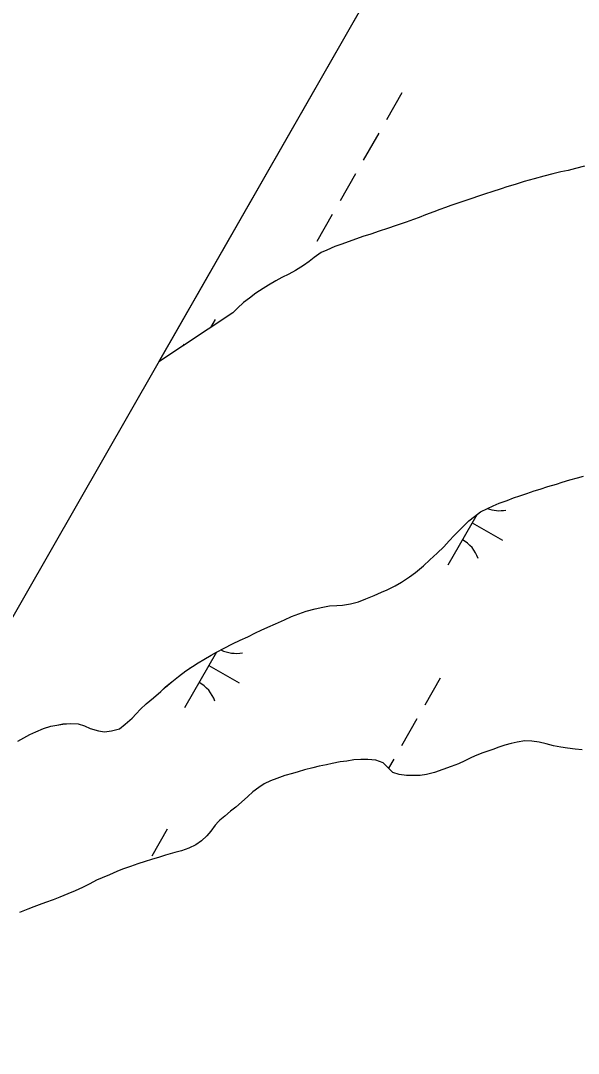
# Model space of a CAD drawing. Extents: x 3930721 to 3950824, y 220441 to 242861.
# Drawn here: x 3935096 to 3935382, y 228013 to 228543 of the extents above; entities that cross this region are included whole.
import ezdxf

# ---------------------------------------------------------------- set-up
doc = ezdxf.new("R2010")
doc.units = 0
for name, color, linetype in [('V-GRID-FRAM', 7, 'Continuous'), ('V-TOPO-SHOR', 7, 'Continuous'), ('V-WETL-SWMP', 7, 'Continuous')]:
    doc.layers.add(name, color=color, linetype=linetype)

msp = doc.modelspace()

# ---------------------------------------------------------------- linework, layer by layer
at = {"layer": 'V-GRID-FRAM'}
msp.add_lwpolyline([(3948829.04, 235080.94), (3941569.42, 222286.79), (3934009.8, 226348.12), (3941449.59, 239338.56), (3948829.04, 235080.94)], dxfattribs=at)
at = {"layer": 'V-TOPO-SHOR'}
for points in [[(3935385.38, 228468.64), (3935380.8, 228467.52), (3935376.91, 228466.57), (3935373.27, 228465.8), (3935369.12, 228464.77), (3935364.54, 228463.65), (3935359.52, 228462.27), (3935354.42, 228460.81), (3935349.75, 228459.35), (3935345.43, 228458.06), (3935342.58, 228457.11), (3935337.82, 228455.56), (3935334.45, 228454.53), (3935330.9, 228453.32), (3935327.53, 228452.11), (3935323.9, 228451), (3935320.26, 228449.79), (3935316.8, 228448.58)], [(3935316.8, 228448.58), (3935313.95, 228447.55), (3935311.01, 228446.52), (3935307.98, 228445.31), (3935303.74, 228443.68), (3935300.37, 228442.38), (3935297.52, 228441.35), (3935293.71, 228439.97), (3935288.69, 228438.25), (3935284.28, 228436.79), (3935279.96, 228435.32), (3935275.72, 228433.86), (3935271.57, 228432.57), (3935268.28, 228431.36), (3935263.96, 228429.81), (3935260.67, 228428.69), (3935257.13, 228427.49), (3935252.98, 228425.68), (3935250.21, 228424.47), (3935246.49, 228421.88), (3935243.89, 228419.72), (3935241.04, 228417.74), (3935236.88, 228415.24), (3935233.51, 228413.25), (3935229.88, 228411.62), (3935226.94, 228409.89), (3935223.04, 228407.65), (3935220.36, 228405.92), (3935216.64, 228403.51), (3935213.27, 228401), (3935210.32, 228398.76), (3935207.12, 228395.83), (3935204.7, 228393.41), (3935166.77, 228368.27)], [(3935117.45, 228182.4), (3935121.42, 228182.65), (3935125.31, 228182.47), (3935128.68, 228181.43), (3935131.54, 228180.22), (3935135.77, 228178.92), (3935138.88, 228178.48), (3935142.51, 228178.99), (3935146.66, 228179.94), (3935149.52, 228182.36), (3935153.07, 228185.46), (3935155.23, 228187.71), (3935157.4, 228190.04), (3935160.34, 228192.71), (3935164.06, 228195.91), (3935167.79, 228199.19), (3935170.29, 228201.44), (3935173.5, 228204.11), (3935176.96, 228206.79), (3935180.68, 228209.72), (3935184.06, 228211.96), (3935186.91, 228213.77), (3935189.85, 228215.5), (3935193.66, 228217.74), (3935196.43, 228219.39), (3935200.32, 228221.28), (3935204.56, 228223.52), (3935208.54, 228225.51), (3935212.43, 228227.23), (3935216.41, 228229.21), (3935219.35, 228230.68), (3935222.81, 228232.06), (3935226.71, 228233.78), (3935231.29, 228235.94), (3935234.92, 228237.58), (3935238.73, 228239.04), (3935242.36, 228240.33), (3935247.03, 228241.62), (3935250.93, 228242.48), (3935254.38, 228243), (3935258.1, 228243.25), (3935261.13, 228243.42), (3935265.28, 228244.11), (3935269.35, 228245.22), (3935273.06, 228246.6), (3935277.3, 228248.33), (3935281.11, 228250.05), (3935284.05, 228251.34), (3935288.2, 228253.41), (3935291.32, 228255.23), (3935295.47, 228257.99), (3935298.5, 228260.23), (3935302.65, 228263.68), (3935305.94, 228266.7), (3935309.67, 228270.07), (3935313.04, 228273.44), (3935315.81, 228276.46), (3935318.5, 228279.22), (3935320.66, 228281.47), (3935323.26, 228283.97), (3935326.03, 228286.65), (3935328.8, 228288.89), (3935332, 228291.31), (3935335.55, 228293.12), (3935338.4, 228294.41), (3935341.6, 228295.71), (3935345.67, 228297.17), (3935348.87, 228298.46), (3935352.15, 228299.58), (3935355.7, 228300.79), (3935359.51, 228302.08), (3935362.62, 228303.03), (3935366.6, 228304.32), (3935370.92, 228305.52), (3935373.87, 228306.56), (3935377.76, 228307.76), (3935381.73, 228308.71), (3935384.76, 228309.65)], [(3935094.35, 228173.61), (3935097.46, 228175.42), (3935100.49, 228177.06), (3935103.61, 228178.44), (3935107.5, 228180.08), (3935111.39, 228181.28), (3935114.42, 228181.88), (3935117.45, 228182.4)], [(3935384.23, 228169.18), (3935380.52, 228169.45), (3935376.55, 228169.97), (3935373.27, 228170.58), (3935369.39, 228171.27), (3935365.68, 228172.31), (3935362.06, 228173.1), (3935358.35, 228173.62), (3935354.64, 228173.8), (3935350.84, 228173.11), (3935347.64, 228172.51), (3935344.45, 228171.65), (3935341.34, 228170.53), (3935338.23, 228169.42), (3935333.14, 228167.61), (3935330.03, 228166.49), (3935327.27, 228165.29), (3935323.9, 228163.48), (3935320.62, 228162.02), (3935316.82, 228160.56), (3935312.68, 228159.1), (3935308.36, 228157.63), (3935304.3, 228156.52), (3935301.02, 228156), (3935296.97, 228156.01), (3935293.95, 228156.1), (3935290.15, 228156.54), (3935286.87, 228157.58), (3935284.37, 228160.08), (3935282.05, 228162.5), (3935278.25, 228163.8), (3935274.11, 228164.24), (3935270.57, 228164.24), (3935266.95, 228163.99), (3935263.32, 228163.39), (3935259.96, 228162.96), (3935255.81, 228162.1), (3935252.79, 228161.5), (3935249.17, 228160.73), (3935245.89, 228159.96), (3935241.57, 228158.84), (3935238.38, 228157.98), (3935235.35, 228157.12), (3935231.56, 228156.01), (3935227.33, 228154.55), (3935224.04, 228153.34), (3935220.94, 228151.79), (3935218.09, 228149.9), (3935214.98, 228147.57), (3935212.47, 228145.25), (3935209.19, 228142.32), (3935206.25, 228139.73), (3935203.66, 228137.75), (3935200.72, 228135.08), (3935198.04, 228133.01), (3935197.2, 228132.23)], [(3935197.2, 228132.23), (3935195.71, 228130.59), (3935193.45, 228127.49), (3935191.38, 228125.07), (3935188.69, 228122.56), (3935185.84, 228120.41), (3935182.2, 228118.77), (3935178.4, 228117.39), (3935175.02, 228116.44), (3935170.27, 228115.07), (3935167.07, 228114.03), (3935163.09, 228112.91), (3935159.8, 228111.88), (3935156, 228110.76), (3935152.28, 228109.38), (3935148.13, 228107.92), (3935145.19, 228106.71), (3935141.38, 228105.08), (3935137.66, 228103.52), (3935134.8, 228102.32), (3935131.34, 228100.42), (3935127.62, 228098.61), (3935123.9, 228096.89), (3935120.1, 228095.25), (3935115.94, 228093.61), (3935112.48, 228092.23), (3935108.59, 228090.77), (3935105.39, 228089.56), (3935102.54, 228088.61), (3935099.6, 228087.49), (3935095.27, 228085.77)]]:
    msp.add_lwpolyline(points, dxfattribs=at)
at = {"layer": 'V-WETL-SWMP'}
for p, q in [((3935166.77, 228368.27), (3935481.59, 228917.96)), ((3935291.63, 228506.42), (3935283.68, 228492.54)), ((3935279.7, 228485.59), (3935271.75, 228471.71)), ((3935373.27, 228465.8), (3935369.12, 228464.77)), ((3935376.91, 228466.57), (3935373.27, 228465.8)), ((3935380.8, 228467.52), (3935376.91, 228466.57)), ((3935385.38, 228468.64), (3935380.8, 228467.52)), ((3935267.77, 228464.77), (3935259.82, 228450.88)), ((3935354.42, 228460.81), (3935349.75, 228459.35)), ((3935359.52, 228462.27), (3935354.42, 228460.81)), ((3935364.54, 228463.65), (3935359.52, 228462.27)), ((3935369.12, 228464.77), (3935364.54, 228463.65)), ((3935337.82, 228455.56), (3935334.45, 228454.53)), ((3935342.58, 228457.11), (3935337.82, 228455.56)), ((3935345.43, 228458.06), (3935342.58, 228457.11)), ((3935349.75, 228459.35), (3935345.43, 228458.06)), ((3935320.26, 228449.79), (3935316.8, 228448.59)), ((3935323.9, 228451), (3935320.26, 228449.79)), ((3935327.53, 228452.11), (3935323.9, 228451)), ((3935330.9, 228453.32), (3935327.53, 228452.11)), ((3935334.45, 228454.53), (3935330.9, 228453.32)), ((3935307.98, 228445.31), (3935303.74, 228443.68)), ((3935311.01, 228446.52), (3935307.98, 228445.31)), ((3935313.95, 228447.55), (3935311.01, 228446.52)), ((3935316.8, 228448.59), (3935313.95, 228447.55)), ((3935255.85, 228443.94), (3935247.9, 228430.06)), ((3935293.71, 228439.97), (3935288.7, 228438.25)), ((3935297.52, 228441.35), (3935293.71, 228439.97)), ((3935300.37, 228442.38), (3935297.52, 228441.35)), ((3935303.74, 228443.68), (3935300.37, 228442.38)), ((3935275.72, 228433.86), (3935271.57, 228432.57)), ((3935279.96, 228435.32), (3935275.72, 228433.86)), ((3935284.28, 228436.79), (3935279.96, 228435.32)), ((3935288.7, 228438.25), (3935284.28, 228436.79)), ((3935260.67, 228428.69), (3935257.13, 228427.49)), ((3935263.96, 228429.81), (3935260.67, 228428.69)), ((3935268.29, 228431.36), (3935263.96, 228429.81)), ((3935271.57, 228432.57), (3935268.29, 228431.36)), ((3935250.21, 228424.47), (3935246.49, 228421.88)), ((3935252.98, 228425.68), (3935250.21, 228424.47)), ((3935257.13, 228427.49), (3935252.98, 228425.68)), ((3935241.04, 228417.74), (3935236.88, 228415.24)), ((3935243.89, 228419.72), (3935241.04, 228417.74)), ((3935246.49, 228421.88), (3935243.89, 228419.72)), ((3935233.51, 228413.25), (3935229.88, 228411.61)), ((3935236.88, 228415.24), (3935233.51, 228413.25)), ((3935223.04, 228407.65), (3935220.36, 228405.92)), ((3935226.94, 228409.89), (3935223.04, 228407.65)), ((3935229.88, 228411.61), (3935226.94, 228409.89)), ((3935216.64, 228403.51), (3935213.27, 228401)), ((3935220.36, 228405.92), (3935216.64, 228403.51)), ((3935210.32, 228398.76), (3935207.12, 228395.83)), ((3935213.27, 228401), (3935210.32, 228398.76)), ((3935204.7, 228393.41), (3935166.77, 228368.27)), ((3935207.12, 228395.83), (3935204.7, 228393.41)), ((3935195.73, 228390.03), (3935193.37, 228385.9)), ((3935179.6, 228377.38), (3935179.04, 228376.4)), ((3935330.03, 228289.82), (3935315.23, 228263.97)), ((3935327.65, 228285.67), (3935343.27, 228276.72)), ((3935196.42, 228219.38), (3935180.03, 228190.76)), ((3935182.81, 228211.14), (3935182.78, 228211.08)), ((3935192.46, 228212.46), (3935208.08, 228203.51)), ((3935311.25, 228205.98), (3935303.3, 228192.1)), ((3935299.32, 228185.16), (3935291.37, 228171.27)), ((3935287.4, 228164.33), (3935284.75, 228159.71)), ((3935171.09, 228128.43), (3935163.14, 228114.55))]:
    msp.add_line(p, q, dxfattribs=at)
for points in [[(3935173.5, 228204.11), (3935176.96, 228206.79), (3935180.68, 228209.72), (3935184.06, 228211.96), (3935186.91, 228213.78), (3935189.85, 228215.5), (3935193.66, 228217.74), (3935196.43, 228219.38), (3935200.32, 228221.28), (3935204.56, 228223.52), (3935208.54, 228225.51), (3935212.43, 228227.23), (3935216.41, 228229.21), (3935219.35, 228230.68), (3935222.81, 228232.06), (3935226.71, 228233.78), (3935231.29, 228235.94), (3935234.93, 228237.58), (3935238.73, 228239.04), (3935242.36, 228240.33), (3935247.03, 228241.62), (3935250.93, 228242.48), (3935254.38, 228243), (3935258.1, 228243.25), (3935261.13, 228243.42), (3935265.28, 228244.11), (3935269.34, 228245.22), (3935273.06, 228246.6), (3935277.3, 228248.33), (3935281.11, 228250.05), (3935284.05, 228251.34), (3935288.2, 228253.41), (3935291.32, 228255.22), (3935295.47, 228257.99), (3935298.5, 228260.23), (3935302.65, 228263.68), (3935305.94, 228266.7), (3935309.67, 228270.07), (3935313.04, 228273.44), (3935315.81, 228276.46), (3935318.5, 228279.22), (3935320.66, 228281.47), (3935323.26, 228283.97), (3935326.03, 228286.65), (3935328.8, 228288.89), (3935332, 228291.31), (3935335.55, 228293.12), (3935338.4, 228294.41), (3935341.6, 228295.71), (3935345.67, 228297.17), (3935348.87, 228298.46), (3935352.15, 228299.58), (3935355.7, 228300.79), (3935359.51, 228302.08), (3935362.62, 228303.03), (3935366.6, 228304.32), (3935370.92, 228305.52), (3935373.86, 228306.56), (3935377.76, 228307.76), (3935381.73, 228308.71), (3935384.76, 228309.65)], [(3935094.35, 228173.61), (3935097.46, 228175.42), (3935100.49, 228177.06), (3935103.61, 228178.44), (3935107.5, 228180.08), (3935111.39, 228181.28), (3935114.42, 228181.88), (3935117.56, 228182.48), (3935121.42, 228182.65), (3935125.31, 228182.47), (3935128.68, 228181.43), (3935131.53, 228180.22), (3935135.77, 228178.92), (3935138.88, 228178.48), (3935142.51, 228178.99), (3935146.66, 228179.94), (3935149.52, 228182.36), (3935153.07, 228185.46), (3935155.23, 228187.71), (3935157.4, 228190.04), (3935160.34, 228192.72), (3935164.06, 228195.91), (3935167.78, 228199.19), (3935170.29, 228201.43), (3935173.5, 228204.11)], [(3935384.23, 228169.18), (3935380.52, 228169.45), (3935376.55, 228169.97), (3935373.27, 228170.58), (3935369.39, 228171.27), (3935365.68, 228172.31), (3935362.06, 228173.1), (3935358.35, 228173.62), (3935354.64, 228173.8), (3935350.84, 228173.11), (3935347.64, 228172.51), (3935344.45, 228171.65), (3935341.34, 228170.53), (3935338.23, 228169.42), (3935333.14, 228167.61), (3935330.03, 228166.49), (3935327.27, 228165.29), (3935323.9, 228163.48), (3935320.62, 228162.02), (3935316.82, 228160.56), (3935312.68, 228159.1), (3935308.36, 228157.63), (3935304.3, 228156.52), (3935301.02, 228156), (3935296.97, 228156.01), (3935293.95, 228156.1), (3935290.15, 228156.54), (3935286.87, 228157.58), (3935284.37, 228160.08), (3935282.05, 228162.5), (3935278.25, 228163.8), (3935274.11, 228164.24), (3935270.57, 228164.24), (3935266.95, 228163.99), (3935263.32, 228163.39), (3935259.96, 228162.96), (3935255.81, 228162.1), (3935252.79, 228161.5), (3935249.17, 228160.73), (3935245.89, 228159.96), (3935241.57, 228158.84), (3935238.38, 228157.98), (3935235.35, 228157.12), (3935231.56, 228156.01), (3935227.33, 228154.55), (3935224.04, 228153.34), (3935220.94, 228151.79), (3935218.09, 228149.9), (3935214.98, 228147.57), (3935212.47, 228145.25), (3935209.19, 228142.32), (3935206.25, 228139.73), (3935203.66, 228137.75), (3935200.72, 228135.08), (3935198.04, 228133.01), (3935197.42, 228132.44), (3935195.71, 228130.59), (3935193.45, 228127.49), (3935191.38, 228125.07), (3935188.69, 228122.56), (3935185.84, 228120.41), (3935182.2, 228118.77), (3935178.4, 228117.39), (3935175.02, 228116.44), (3935170.27, 228115.07), (3935167.07, 228114.03), (3935163.09, 228112.91), (3935159.8, 228111.88), (3935156, 228110.76), (3935152.28, 228109.38), (3935148.12, 228107.92), (3935145.18, 228106.71), (3935141.38, 228105.08)], [(3935141.38, 228105.08), (3935137.66, 228103.52), (3935134.8, 228102.32), (3935131.34, 228100.42), (3935127.62, 228098.61), (3935123.9, 228096.89), (3935120.1, 228095.25), (3935115.94, 228093.61), (3935112.48, 228092.23), (3935108.59, 228090.77), (3935105.39, 228089.56), (3935102.54, 228088.61), (3935099.6, 228087.49), (3935095.27, 228085.77)]]:
    msp.add_lwpolyline(points, dxfattribs=at)
for centre, start, end in [((3935341.58, 228309.52), 249.3428, 280.9715), ((3935314.13, 228261.58), 19.4279, 60.9715), ((3935206.39, 228236.31), 243.9782, 280.9715), ((3935178.94, 228188.37), 19.4279, 60.9715)]:
    msp.add_arc(centre, 17.62, start, end, dxfattribs=at)

doc.saveas('drawing.dxf')
